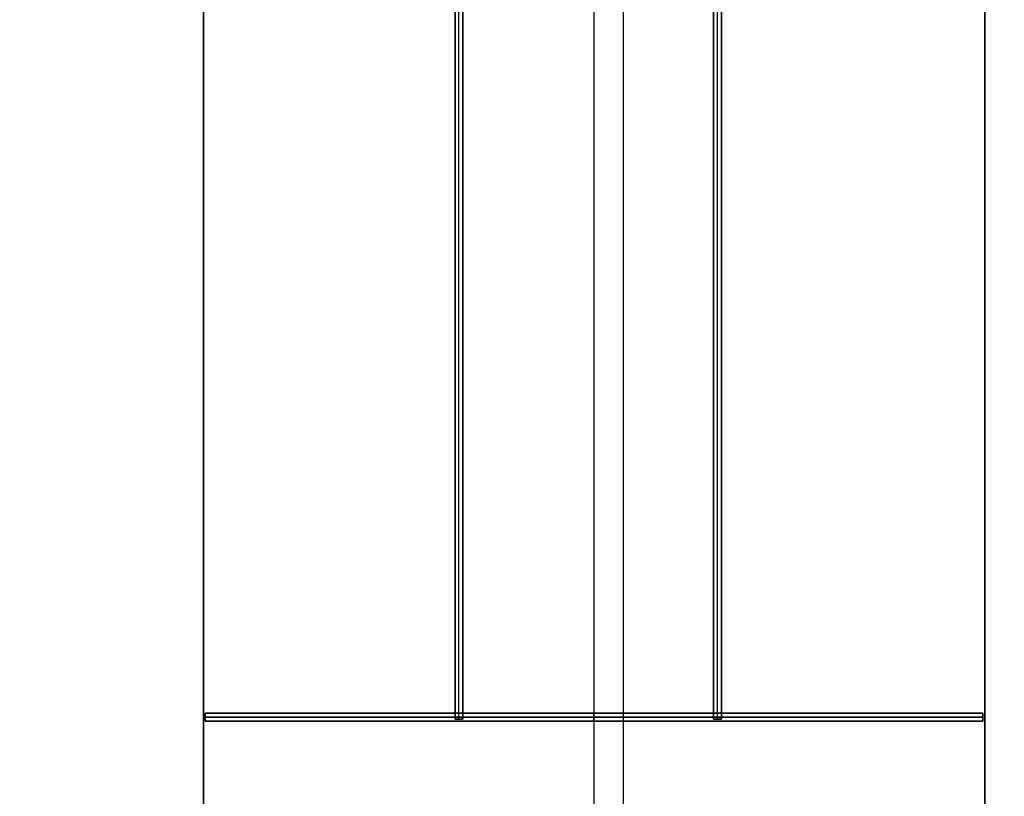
# Model space of a CAD drawing. Header units: millimetres. Extents: x -661 to 720, y -255 to 255.
# Tile 642 of 656: x -490 to -465, y -22 to -2. Entities that reach past the tile are written whole.
import ezdxf

# ---------------------------------------------------------------- set-up
doc = ezdxf.new("R2010")
doc.units = ezdxf.units.MM
doc.layers.add('Floreana 120', color=18, linetype='Continuous', true_color=0x000000)

msp = doc.modelspace()

# ---------------------------------------------------------------- linework, layer by layer
at = {"layer": 'Floreana 120', "color": 250, "true_color": 0x282421}
for p, q in [((-475.53, -206, 10), (-475.53, 206, 10)), ((-475.53, -199), (-475.53, 199))]:
    msp.add_line(p, q, dxfattribs=at)
at = {"layer": 'Floreana 120', "color": 253, "true_color": 0x999999}
for p, q in [((-475.53, -205.75, 10), (-475.53, 205.75, 10)), ((-475.53, -205.75, 11.5), (-475.53, 205.75, 11.5))]:
    msp.add_line(p, q, dxfattribs=at)
at = {"layer": 'Floreana 120', "color": 14, "true_color": 0x990000}
for p, q in [((-475.53, -197.5, 1230), (-475.53, 197.5, 1230)), ((-475.53, -197.5, 1231.5), (-475.53, 197.5, 1231.5)), ((-474.78, -197.5, 431.5), (-474.78, 197.5, 431.5)), ((-474.78, -197.5, 430), (-474.78, 197.5, 430)), ((-474.78, -197.5, 831.5), (-474.78, 197.5, 831.5)), ((-474.78, -197.5, 830), (-474.78, 197.5, 830))]:
    msp.add_line(p, q, dxfattribs=at)
at = {"layer": 'Floreana 120', "color": 253, "true_color": 0x97aaae}
for p, q in [((-479.088, 39.589, -0.15), (-479.088, -19.664, -0.15)), ((-478.988, -19.664, -0.2), (-478.988, 39.589, -0.2)), ((-478.988, -19.664, -0.1), (-478.988, 39.589, -0.1)), ((-478.888, -19.664, -0.15), (-478.888, 39.589, -0.15)), ((-475.53, -39.5), (-475.53, 39.5)), ((-475.53, -39.5, -0.1), (-475.53, 39.5, -0.1)), ((-472.473, 39.501, -0.15), (-472.473, -19.664, -0.15)), ((-472.373, -19.664, -0.1), (-472.373, 39.501, -0.1)), ((-472.373, -19.664, -0.2), (-472.373, 39.501, -0.2)), ((-472.273, -19.664, -0.15), (-472.273, 39.501, -0.15)), ((-485.53, 36.5, -0.05), (-485.53, -36.5, -0.05)), ((-465.53, -36.5, -0.05), (-465.53, 36.5, -0.05)), ((-479.088, 28.314, -0.15), (-479.088, -19.664, -0.15)), ((-478.988, -19.664, -0.1), (-478.988, 28.314, -0.1)), ((-478.988, -19.664, -0.2), (-478.988, 28.314, -0.2)), ((-478.888, -19.664, -0.15), (-478.888, 28.314, -0.15)), ((-472.473, 28.226, -0.15), (-472.473, -19.664, -0.15)), ((-472.373, -19.664, -0.2), (-472.373, 28.226, -0.2)), ((-472.373, -19.664, -0.1), (-472.373, 28.226, -0.1)), ((-472.273, -19.664, -0.15), (-472.273, 28.226, -0.15)), ((-485.485, -19.511, -0.15), (-465.585, -19.511, -0.15)), ((-485.485, -19.511, -0.15), (-485.485, -19.711, -0.15)), ((-485.485, -19.511, -0.15), (-485.485, -19.711, -0.15)), ((-485.485, -19.511, -0.15), (-465.585, -19.511, -0.15)), ((-485.485, -19.611, -0.2), (-485.485, -19.611, -0.1)), ((-485.485, -19.611, -0.1), (-465.585, -19.611, -0.1)), ((-485.485, -19.611, -0.2), (-485.485, -19.611, -0.1)), ((-465.585, -19.611, -0.2), (-485.485, -19.611, -0.2)), ((-485.485, -19.611, -0.1), (-465.585, -19.611, -0.1)), ((-465.585, -19.611, -0.2), (-485.485, -19.611, -0.2)), ((-475.535, -19.511, -0.2), (-475.535, -19.511, -0.1)), ((-475.535, -19.711, -0.1), (-475.535, -19.511, -0.1)), ((-475.535, -19.511, -0.2), (-475.535, -19.511, -0.1)), ((-475.535, -19.711, -0.2), (-475.535, -19.511, -0.2)), ((-475.535, -19.711, -0.1), (-475.535, -19.511, -0.1)), ((-475.535, -19.711, -0.2), (-475.535, -19.511, -0.2)), ((-465.585, -19.711, -0.15), (-465.585, -19.511, -0.15)), ((-465.585, -19.711, -0.15), (-465.585, -19.511, -0.15)), ((-465.585, -19.611, -0.2), (-465.585, -19.611, -0.1)), ((-465.585, -19.611, -0.2), (-465.585, -19.611, -0.1)), ((-485.485, -19.711, -0.15), (-465.585, -19.711, -0.15)), ((-485.485, -19.711, -0.15), (-465.585, -19.711, -0.15)), ((-479.088, -19.664, -0.15), (-478.888, -19.664, -0.15)), ((-479.088, -19.664, -0.15), (-478.888, -19.664, -0.15)), ((-478.988, -19.664, -0.1), (-478.988, -19.664, -0.2)), ((-478.988, -19.664, -0.1), (-478.988, -19.664, -0.2)), ((-475.535, -19.711, -0.1), (-475.535, -19.711, -0.2)), ((-475.535, -19.711, -0.1), (-475.535, -19.711, -0.2)), ((-472.473, -19.664, -0.15), (-472.273, -19.664, -0.15)), ((-472.473, -19.664, -0.15), (-472.273, -19.664, -0.15)), ((-472.373, -19.664, -0.1), (-472.373, -19.664, -0.2)), ((-472.373, -19.664, -0.1), (-472.373, -19.664, -0.2))]:
    msp.add_line(p, q, dxfattribs=at)
at = {"layer": 'Floreana 120', "color": 250, "true_color": 0x282421}
for points, knots in [([(-652.03, -251, 10), (-475.53, -251, 10), (-299.03, -251, 10), (-294.03, -251, 10), (-294.03, -246, 10), (-294.03, 0, 10), (-294.03, 246, 10), (-294.03, 251, 10), (-299.03, 251, 10), (-475.53, 251, 10), (-652.03, 251, 10), (-657.03, 251, 10), (-657.03, 246, 10), (-657.03, 0, 10), (-657.03, -246, 10), (-657.03, -251, 10), (-652.03, -251, 10)], [0, 0, 0, 353, 353, 363, 363, 855, 855, 865, 865, 1218, 1218, 1228, 1228, 1720, 1720, 1730, 1730, 1730]), ([(-294.03, 246), (-294.03, 0), (-294.03, -246), (-294.03, -251), (-299.03, -251), (-475.53, -251), (-652.03, -251), (-657.03, -251), (-657.03, -246), (-657.03, 0), (-657.03, 246), (-657.03, 251), (-652.03, 251), (-475.53, 251), (-299.03, 251), (-294.03, 251), (-294.03, 246)], [0, 0, 0, 492, 492, 502, 502, 855, 855, 865, 865, 1357, 1357, 1367, 1367, 1720, 1720, 1730, 1730, 1730])]:
    msp.add_rational_spline(points, [1, 1, 1, 0.707106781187, 1, 1, 1, 0.707106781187, 1, 1, 1, 0.707106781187, 1, 1, 1, 0.707106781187, 1], degree=2, knots=knots, dxfattribs=at)
at = {"layer": 'Floreana 120', "color": 253, "true_color": 0x97aaae}
for points in [[(-479.088, -19.664, -0.2), (-479.088, 9.963, -0.2), (-479.088, 39.589, -0.2)], [(-479.088, 39.589, -0.1), (-479.088, 9.963, -0.1), (-479.088, -19.664, -0.1)], [(-479.088, -19.664, -0.1), (-479.088, 9.963, -0.1), (-479.088, 39.589, -0.1)], [(-479.088, 39.589, -0.2), (-479.088, 9.963, -0.2), (-479.088, -19.664, -0.2)], [(-478.888, 39.589, -0.1), (-478.888, 9.963, -0.1), (-478.888, -19.664, -0.1)], [(-478.888, -19.664, -0.2), (-478.888, 9.963, -0.2), (-478.888, 39.589, -0.2)], [(-478.888, 39.589, -0.2), (-478.888, 9.963, -0.2), (-478.888, -19.664, -0.2)], [(-478.888, -19.664, -0.1), (-478.888, 9.963, -0.1), (-478.888, 39.589, -0.1)], [(-472.473, -19.664, -0.1), (-472.473, 9.919, -0.1), (-472.473, 39.501, -0.1)], [(-472.473, 39.501, -0.2), (-472.473, 9.919, -0.2), (-472.473, -19.664, -0.2)], [(-472.473, 39.501, -0.1), (-472.473, 9.919, -0.1), (-472.473, -19.664, -0.1)], [(-472.473, -19.664, -0.2), (-472.473, 9.919, -0.2), (-472.473, 39.501, -0.2)], [(-472.273, -19.664, -0.1), (-472.273, 9.919, -0.1), (-472.273, 39.501, -0.1)], [(-472.273, 39.501, -0.2), (-472.273, 9.919, -0.2), (-472.273, -19.664, -0.2)], [(-472.273, 39.501, -0.1), (-472.273, 9.919, -0.1), (-472.273, -19.664, -0.1)], [(-472.273, -19.664, -0.2), (-472.273, 9.919, -0.2), (-472.273, 39.501, -0.2)], [(-485.53, -36.5), (-485.53, 0), (-485.53, 36.5)], [(-485.53, 36.5, -0.1), (-485.53, 0, -0.1), (-485.53, -36.5, -0.1)], [(-465.53, -36.5, -0.1), (-465.53, 0, -0.1), (-465.53, 36.5, -0.1)], [(-465.53, 36.5), (-465.53, 0), (-465.53, -36.5)], [(-479.088, 28.314, -0.1), (-479.088, 4.325, -0.1), (-479.088, -19.664, -0.1)], [(-479.088, -19.664, -0.1), (-479.088, 4.325, -0.1), (-479.088, 28.314, -0.1)], [(-479.088, 28.314, -0.2), (-479.088, 4.325, -0.2), (-479.088, -19.664, -0.2)], [(-479.088, -19.664, -0.2), (-479.088, 4.325, -0.2), (-479.088, 28.314, -0.2)], [(-478.888, -19.664, -0.1), (-478.888, 4.325, -0.1), (-478.888, 28.314, -0.1)], [(-478.888, 28.314, -0.1), (-478.888, 4.325, -0.1), (-478.888, -19.664, -0.1)], [(-478.888, -19.664, -0.2), (-478.888, 4.325, -0.2), (-478.888, 28.314, -0.2)], [(-478.888, 28.314, -0.2), (-478.888, 4.325, -0.2), (-478.888, -19.664, -0.2)], [(-472.473, -19.664, -0.2), (-472.473, 4.281, -0.2), (-472.473, 28.226, -0.2)], [(-472.473, -19.664, -0.1), (-472.473, 4.281, -0.1), (-472.473, 28.226, -0.1)], [(-472.473, 28.226, -0.2), (-472.473, 4.281, -0.2), (-472.473, -19.664, -0.2)], [(-472.473, 28.226, -0.1), (-472.473, 4.281, -0.1), (-472.473, -19.664, -0.1)], [(-472.273, 28.226, -0.2), (-472.273, 4.281, -0.2), (-472.273, -19.664, -0.2)], [(-472.273, -19.664, -0.1), (-472.273, 4.281, -0.1), (-472.273, 28.226, -0.1)], [(-472.273, 28.226, -0.1), (-472.273, 4.281, -0.1), (-472.273, -19.664, -0.1)], [(-472.273, -19.664, -0.2), (-472.273, 4.281, -0.2), (-472.273, 28.226, -0.2)], [(-465.585, -19.511, -0.2), (-475.535, -19.511, -0.2), (-485.485, -19.511, -0.2)], [(-485.485, -19.511, -0.2), (-485.485, -19.511, -0.15), (-485.485, -19.511, -0.1)], [(-485.485, -19.511, -0.1), (-475.535, -19.511, -0.1), (-465.585, -19.511, -0.1)], [(-485.485, -19.511, -0.1), (-485.485, -19.511, -0.15), (-485.485, -19.511, -0.2)], [(-485.485, -19.511, -0.2), (-485.485, -19.611, -0.2), (-485.485, -19.711, -0.2)], [(-485.485, -19.711, -0.1), (-485.485, -19.611, -0.1), (-485.485, -19.511, -0.1)], [(-465.585, -19.511, -0.1), (-475.535, -19.511, -0.1), (-485.485, -19.511, -0.1)], [(-485.485, -19.511, -0.1), (-485.485, -19.611, -0.1), (-485.485, -19.711, -0.1)], [(-485.485, -19.511, -0.1), (-485.485, -19.511, -0.15), (-485.485, -19.511, -0.2)], [(-485.485, -19.511, -0.2), (-485.485, -19.611, -0.2), (-485.485, -19.711, -0.2)], [(-485.485, -19.711, -0.1), (-485.485, -19.611, -0.1), (-485.485, -19.511, -0.1)], [(-465.585, -19.511, -0.2), (-475.535, -19.511, -0.2), (-485.485, -19.511, -0.2)], [(-485.485, -19.511, -0.2), (-485.485, -19.511, -0.15), (-485.485, -19.511, -0.1)], [(-485.485, -19.511, -0.1), (-475.535, -19.511, -0.1), (-465.585, -19.511, -0.1)], [(-485.485, -19.711, -0.2), (-485.485, -19.611, -0.2), (-485.485, -19.511, -0.2)], [(-485.485, -19.511, -0.2), (-475.535, -19.511, -0.2), (-465.585, -19.511, -0.2)], [(-465.585, -19.511, -0.1), (-475.535, -19.511, -0.1), (-485.485, -19.511, -0.1)], [(-485.485, -19.511, -0.1), (-485.485, -19.611, -0.1), (-485.485, -19.711, -0.1)], [(-485.485, -19.711, -0.2), (-485.485, -19.611, -0.2), (-485.485, -19.511, -0.2)], [(-485.485, -19.511, -0.2), (-475.535, -19.511, -0.2), (-465.585, -19.511, -0.2)], [(-465.585, -19.511, -0.1), (-465.585, -19.511, -0.15), (-465.585, -19.511, -0.2)], [(-465.585, -19.711, -0.1), (-465.585, -19.611, -0.1), (-465.585, -19.511, -0.1)], [(-465.585, -19.711, -0.2), (-465.585, -19.611, -0.2), (-465.585, -19.511, -0.2)], [(-465.585, -19.511, -0.2), (-465.585, -19.511, -0.15), (-465.585, -19.511, -0.1)], [(-465.585, -19.511, -0.1), (-465.585, -19.611, -0.1), (-465.585, -19.711, -0.1)], [(-465.585, -19.511, -0.1), (-465.585, -19.511, -0.15), (-465.585, -19.511, -0.2)], [(-465.585, -19.511, -0.2), (-465.585, -19.611, -0.2), (-465.585, -19.711, -0.2)], [(-465.585, -19.711, -0.1), (-465.585, -19.611, -0.1), (-465.585, -19.511, -0.1)], [(-465.585, -19.511, -0.2), (-465.585, -19.611, -0.2), (-465.585, -19.711, -0.2)], [(-465.585, -19.711, -0.2), (-465.585, -19.611, -0.2), (-465.585, -19.511, -0.2)], [(-465.585, -19.511, -0.2), (-465.585, -19.511, -0.15), (-465.585, -19.511, -0.1)], [(-465.585, -19.511, -0.1), (-465.585, -19.611, -0.1), (-465.585, -19.711, -0.1)], [(-485.485, -19.711, -0.2), (-485.485, -19.711, -0.15), (-485.485, -19.711, -0.1)], [(-485.485, -19.711, -0.1), (-475.535, -19.711, -0.1), (-465.585, -19.711, -0.1)], [(-485.485, -19.711, -0.2), (-485.485, -19.711, -0.15), (-485.485, -19.711, -0.1)], [(-465.585, -19.711, -0.2), (-475.535, -19.711, -0.2), (-485.485, -19.711, -0.2)], [(-485.485, -19.711, -0.1), (-485.485, -19.711, -0.15), (-485.485, -19.711, -0.2)], [(-485.485, -19.711, -0.2), (-475.535, -19.711, -0.2), (-465.585, -19.711, -0.2)], [(-465.585, -19.711, -0.1), (-475.535, -19.711, -0.1), (-485.485, -19.711, -0.1)], [(-485.485, -19.711, -0.1), (-485.485, -19.711, -0.15), (-485.485, -19.711, -0.2)], [(-485.485, -19.711, -0.2), (-475.535, -19.711, -0.2), (-465.585, -19.711, -0.2)], [(-465.585, -19.711, -0.1), (-475.535, -19.711, -0.1), (-485.485, -19.711, -0.1)], [(-485.485, -19.711, -0.1), (-475.535, -19.711, -0.1), (-465.585, -19.711, -0.1)], [(-465.585, -19.711, -0.2), (-475.535, -19.711, -0.2), (-485.485, -19.711, -0.2)], [(-478.888, -19.664, -0.1), (-478.988, -19.664, -0.1), (-479.088, -19.664, -0.1)], [(-479.088, -19.664, -0.1), (-479.088, -19.664, -0.15), (-479.088, -19.664, -0.2)], [(-479.088, -19.664, -0.2), (-478.988, -19.664, -0.2), (-478.888, -19.664, -0.2)], [(-479.088, -19.664, -0.1), (-478.988, -19.664, -0.1), (-478.888, -19.664, -0.1)], [(-478.888, -19.664, -0.2), (-478.988, -19.664, -0.2), (-479.088, -19.664, -0.2)], [(-479.088, -19.664, -0.1), (-478.988, -19.664, -0.1), (-478.888, -19.664, -0.1)], [(-479.088, -19.664, -0.2), (-479.088, -19.664, -0.15), (-479.088, -19.664, -0.1)], [(-478.888, -19.664, -0.1), (-478.988, -19.664, -0.1), (-479.088, -19.664, -0.1)], [(-479.088, -19.664, -0.1), (-479.088, -19.664, -0.15), (-479.088, -19.664, -0.2)], [(-479.088, -19.664, -0.2), (-478.988, -19.664, -0.2), (-478.888, -19.664, -0.2)], [(-479.088, -19.664, -0.2), (-479.088, -19.664, -0.15), (-479.088, -19.664, -0.1)], [(-478.888, -19.664, -0.2), (-478.988, -19.664, -0.2), (-479.088, -19.664, -0.2)], [(-478.888, -19.664, -0.2), (-478.888, -19.664, -0.15), (-478.888, -19.664, -0.1)], [(-478.888, -19.664, -0.1), (-478.888, -19.664, -0.15), (-478.888, -19.664, -0.2)], [(-478.888, -19.664, -0.2), (-478.888, -19.664, -0.15), (-478.888, -19.664, -0.1)], [(-478.888, -19.664, -0.1), (-478.888, -19.664, -0.15), (-478.888, -19.664, -0.2)], [(-472.273, -19.664, -0.2), (-472.373, -19.664, -0.2), (-472.473, -19.664, -0.2)], [(-472.473, -19.664, -0.2), (-472.473, -19.664, -0.15), (-472.473, -19.664, -0.1)], [(-472.273, -19.664, -0.1), (-472.373, -19.664, -0.1), (-472.473, -19.664, -0.1)], [(-472.473, -19.664, -0.1), (-472.473, -19.664, -0.15), (-472.473, -19.664, -0.2)], [(-472.473, -19.664, -0.2), (-472.373, -19.664, -0.2), (-472.273, -19.664, -0.2)], [(-472.473, -19.664, -0.1), (-472.373, -19.664, -0.1), (-472.273, -19.664, -0.1)], [(-472.273, -19.664, -0.1), (-472.373, -19.664, -0.1), (-472.473, -19.664, -0.1)], [(-472.473, -19.664, -0.1), (-472.473, -19.664, -0.15), (-472.473, -19.664, -0.2)], [(-472.473, -19.664, -0.2), (-472.373, -19.664, -0.2), (-472.273, -19.664, -0.2)], [(-472.473, -19.664, -0.2), (-472.473, -19.664, -0.15), (-472.473, -19.664, -0.1)], [(-472.473, -19.664, -0.1), (-472.373, -19.664, -0.1), (-472.273, -19.664, -0.1)], [(-472.273, -19.664, -0.2), (-472.373, -19.664, -0.2), (-472.473, -19.664, -0.2)], [(-472.273, -19.664, -0.2), (-472.273, -19.664, -0.15), (-472.273, -19.664, -0.1)], [(-472.273, -19.664, -0.2), (-472.273, -19.664, -0.15), (-472.273, -19.664, -0.1)], [(-472.273, -19.664, -0.1), (-472.273, -19.664, -0.15), (-472.273, -19.664, -0.2)], [(-472.273, -19.664, -0.1), (-472.273, -19.664, -0.15), (-472.273, -19.664, -0.2)], [(-465.585, -19.711, -0.1), (-465.585, -19.711, -0.15), (-465.585, -19.711, -0.2)], [(-465.585, -19.711, -0.2), (-465.585, -19.711, -0.15), (-465.585, -19.711, -0.1)], [(-465.585, -19.711, -0.2), (-465.585, -19.711, -0.15), (-465.585, -19.711, -0.1)], [(-465.585, -19.711, -0.1), (-465.585, -19.711, -0.15), (-465.585, -19.711, -0.2)]]:
    msp.add_open_spline(points, degree=2, dxfattribs=at)
for points in [[(-482.53, -39.5), (-475.53, -39.5), (-468.53, -39.5), (-465.53, -39.5), (-465.53, -36.5), (-465.53, 0), (-465.53, 36.5), (-465.53, 39.5), (-468.53, 39.5), (-475.53, 39.5), (-482.53, 39.5), (-485.53, 39.5), (-485.53, 36.5), (-485.53, 0), (-485.53, -36.5), (-485.53, -39.5), (-482.53, -39.5)], [(-468.53, -39.5, -0.1), (-475.53, -39.5, -0.1), (-482.53, -39.5, -0.1), (-485.53, -39.5, -0.1), (-485.53, -36.5, -0.1), (-485.53, 0, -0.1), (-485.53, 36.5, -0.1), (-485.53, 39.5, -0.1), (-482.53, 39.5, -0.1), (-475.53, 39.5, -0.1), (-468.53, 39.5, -0.1), (-465.53, 39.5, -0.1), (-465.53, 36.5, -0.1), (-465.53, 0, -0.1), (-465.53, -36.5, -0.1), (-465.53, -39.5, -0.1), (-468.53, -39.5, -0.1)]]:
    msp.add_rational_spline(points, [1, 1, 1, 0.707106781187, 1, 1, 1, 0.707106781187, 1, 1, 1, 0.707106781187, 1, 1, 1, 0.707106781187, 1], degree=2, knots=[0, 0, 0, 14, 14, 20, 20, 93, 93, 99, 99, 113, 113, 119, 119, 192, 192, 198, 198, 198], dxfattribs=at)

doc.saveas('drawing.dxf')
